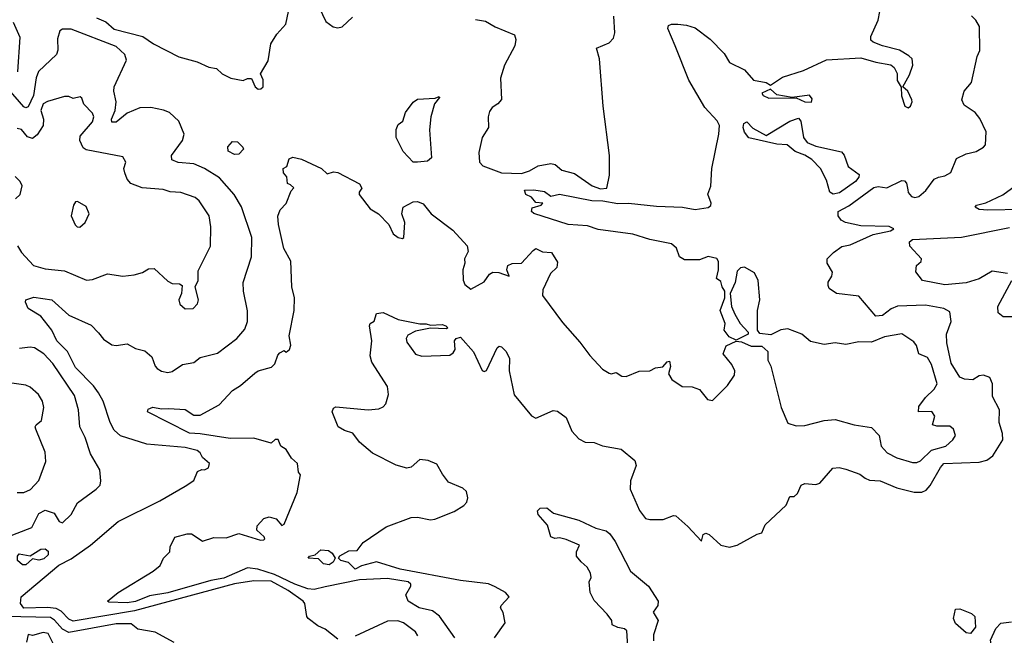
# Model space of a CAD drawing. Extents: x 1603745 to 1745082, y 385868 to 533966.
# Tile 382 of 646: x 1678056 to 1682632, y 445387 to 448246. Entities that reach past the tile are written whole.
import ezdxf

# ---------------------------------------------------------------- set-up
doc = ezdxf.new("R2010")
doc.units = 0

msp = doc.modelspace()

# ---------------------------------------------------------------- linework, layer by layer
at = {"layer": '0CON20XD'}
for points in [[(1679433.3, 448333.3), (1679478.7, 448238.7), (1679513, 448213), (1679535, 448208.8), (1679555, 448213.3), (1679602.4, 448257.6)], [(1678413.4, 448255), (1678457, 448237), (1678495, 448202.4), (1678629.2, 448169.2), (1678678.4, 448135), (1678795, 448074.5), (1678881, 448051), (1678935, 448025.4), (1678970.2, 448020.2), (1678996.7, 447995), (1679037.3, 447975), (1679095, 447963.5), (1679115, 447973.8), (1679133.9, 447973.9), (1679151.2, 447935), (1679165, 447924), (1679176.5, 447925), (1679187.3, 447935), (1679187.4, 447967.4), (1679175.7, 447995), (1679210.9, 448055), (1679223.3, 448135), (1679250.9, 448179.1), (1679293.2, 448225), (1679306.1, 448283.9)], [(1680175, 448247.5), (1680220, 448240), (1680265, 448213.8), (1680355.7, 448175.7), (1680362, 448155), (1680357.1, 448125), (1680309.2, 448035), (1680290.6, 447975), (1680294.5, 447875.5), (1680278, 447855), (1680251.7, 447838.3), (1680239.7, 447820.3), (1680232.9, 447795), (1680234.4, 447745), (1680205, 447698.8), (1680189.7, 447629.7), (1680193.1, 447585), (1680207.6, 447567.6), (1680295, 447535.8), (1680387.7, 447532.3), (1680425.5, 447544.5), (1680465, 447567.1), (1680525, 447578), (1680545, 447573.8), (1680575, 447548), (1680635, 447532.5), (1680716.7, 447475), (1680755, 447461.1)], [(1681378.7, 446878.7), (1681404.6, 446835), (1681442, 446795), (1681441.2, 446785), (1681385, 446758), (1681352.6, 446772.6), (1681329.2, 446805), (1681333.8, 446835), (1681310.8, 446895), (1681333.3, 446955), (1681333.3, 446985), (1681320, 447005), (1681315, 447030), (1681293.6, 447043.6), (1681303.3, 447085), (1681303, 447123), (1681295, 447137.5), (1681255, 447146.4), (1681215, 447130.4), (1681145, 447131.3), (1681122, 447145), (1681108.1, 447185), (1681085, 447205.9), (1680985, 447225.8), (1680905, 447250.6), (1680745, 447271.3), (1680695, 447288.3), (1680605, 447295.5), (1680445, 447346.7), (1680434, 447355), (1680437, 447373), (1680480, 447385), (1680487.5, 447395), (1680455, 447397.5), (1680435, 447422), (1680407.5, 447435), (1680402.5, 447455), (1680446.1, 447456.1), (1680495, 447449.2), (1680525, 447427.5), (1680565, 447436.8), (1680715, 447405.9), (1680766.7, 447405), (1680835, 447392.2), (1680885.9, 447394.1), (1681015, 447380.4), (1681136.3, 447376.3), (1681195.6, 447364.4), (1681255, 447373.7), (1681267.3, 447382.7), (1681269.5, 447395), (1681254.2, 447435.8), (1681267.3, 447472.7), (1681272.1, 447555), (1681305.7, 447715), (1681308.4, 447755), (1681296.9, 447776.9), (1681239.4, 447839.4), (1681164.9, 447964.9), (1681102.7, 448125), (1681067.5, 448205), (1681070.8, 448219.2), (1681085, 448225.9), (1681115, 448225.9), (1681155, 448221.2), (1681195, 448208.2), (1681265.4, 448155.4), (1681329.3, 448089.3), (1681355, 448047.5), (1681425, 448013.3), (1681465.4, 447965.4), (1681525, 447954.2), (1681545, 447942.5), (1681600.6, 447979.4), (1681698.8, 448011.2), (1681805, 448060.6), (1681965, 448070), (1682035, 448048.5), (1682105, 448036.9), (1682120, 448025), (1682133.3, 447996.7), (1682134.2, 447964.2), (1682153, 447933), (1682153.6, 447893.6), (1682170, 447845), (1682185, 447836.7), (1682195.5, 447844.5), (1682204, 447865), (1682202, 447875), (1682182.5, 447915), (1682160, 447935), (1682190.3, 447989.7), (1682206.7, 448035), (1682202.9, 448065), (1682188, 448078), (1682144.3, 448105), (1682065, 448124.7), (1682021.6, 448141.6), (1682011.7, 448151.7), (1682011.9, 448168.1), (1682045.5, 448244.5), (1682052.4, 448285)], [(1680755, 447461.1), (1680785, 447464), (1680796.9, 447525), (1680797.1, 447615), (1680767.5, 447845), (1680750, 448065), (1680736.2, 448113.8), (1680795, 448139.4), (1680815, 448160), (1680821.5, 448185), (1680817.1, 448262.9)], [(1682183.8, 447456.2), (1682185, 447443.3), (1682200, 447425), (1682215, 447420.8), (1682235, 447426), (1682266.2, 447453.8), (1682305.8, 447505), (1682325, 447515.6), (1682355, 447520.6), (1682383.2, 447536.8), (1682408.8, 447601.2), (1682455, 447623.6), (1682500, 447635), (1682535, 447654), (1682543.8, 447665), (1682547.1, 447725), (1682517.9, 447787.9), (1682495.8, 447815), (1682445, 447849.2), (1682433.5, 447875), (1682445.6, 447915), (1682478.5, 447955), (1682505.6, 448075), (1682517.3, 448102.7), (1682516.9, 448215), (1682499.8, 448245), (1682478.8, 448265)], [(1678914.8, 447554.8), (1678865, 447577.5), (1678793.1, 447583.1), (1678762.5, 447595), (1678761.9, 447615), (1678812.3, 447685), (1678820.8, 447715), (1678795.2, 447775.2), (1678752.2, 447815), (1678725, 447826.7), (1678665, 447838.6), (1678615, 447837.8), (1678555, 447812.5), (1678505, 447770.6), (1678485, 447770), (1678482.3, 447785), (1678500.3, 447825), (1678505.3, 447864.7), (1678494.1, 447915), (1678495.4, 447935), (1678552, 448058), (1678544.9, 448085), (1678505, 448121.8), (1678295, 448201.8), (1678255, 448202.1), (1678243.5, 448195), (1678232.3, 448157.7), (1678234.2, 448105), (1678227.8, 448085), (1678144.1, 448005.9), (1678132.9, 447977.1), (1678120.9, 447895), (1678095, 447841.8), (1678085, 447837.5), (1678075, 447841.6), (1678005, 447923.3)], [(1678026.1, 448235), (1678056.9, 448165), (1678046.4, 448003.7)], [(1681735, 447863.3), (1681739.3, 447879.3), (1681726.7, 447896.7), (1681645, 447885.8), (1681575, 447897.9), (1681545, 447923.8), (1681504.3, 447905), (1681510.6, 447895), (1681537.3, 447882.7), (1681664.3, 447884.3), (1681705, 447865.7), (1681735, 447863.3)], [(1678046.4, 447196.4), (1678064.2, 447165), (1678120, 447105), (1678175, 447089.7), (1678265, 447080.4), (1678366.6, 447036.6), (1678395, 447039.1), (1678465, 447065.5), (1678535, 447055.6), (1678588.3, 447061.7), (1678627.6, 447072.4), (1678655, 447089.2), (1678680.5, 447090.5), (1678745, 447032), (1678765, 447020.8), (1678799.2, 447019.2), (1678811.2, 447011.2), (1678808.6, 446975), (1678796, 446945), (1678800, 446925), (1678825, 446904.2), (1678862.5, 446905), (1678882.7, 446927.3), (1678887.1, 446945), (1678871.2, 447005), (1678886.2, 447035), (1678885, 447080), (1678942.5, 447195), (1678944.2, 447284.2), (1678936.2, 447335), (1678890, 447405), (1678871.3, 447421.3), (1678805, 447443.1), (1678755, 447447.5), (1678723, 447457), (1678625, 447466.1), (1678572.5, 447485), (1678555.7, 447505), (1678544.3, 447535), (1678540.8, 447555), (1678550, 447585), (1678535, 447608.8), (1678365, 447642.1), (1678350.7, 447650.7), (1678335.4, 447685), (1678337.9, 447705), (1678395, 447772.1), (1678401.2, 447795), (1678395, 447812.5), (1678354.2, 447854.2), (1678345, 447882.5), (1678337.5, 447887.5), (1678305, 447881.2), (1678285, 447890), (1678265, 447890), (1678185, 447867.1), (1678165, 447855.8), (1678154.3, 447825), (1678166.5, 447785), (1678164.8, 447755.2), (1678138.2, 447711.8), (1678115, 447694.1), (1678091.9, 447701.9), (1678065, 447735.7), (1678045, 447740.5)], [(1679905, 447584.1), (1679885, 447585.4), (1679837.8, 447635), (1679805, 447698.8), (1679805, 447736.2), (1679815, 447759.2), (1679836.2, 447775), (1679848.8, 447815), (1679885, 447863.3), (1679905, 447877.5), (1679987.5, 447882.5), (1680005, 447890), (1680007.5, 447885), (1679983.9, 447856.1), (1679966.7, 447795), (1679960.8, 447735), (1679970, 447605), (1679951.3, 447588.7), (1679905, 447584.1)], [(1681836.7, 447436.7), (1681820.5, 447445), (1681805, 447500.8), (1681777.6, 447555), (1681736.8, 447596.8), (1681705, 447618), (1681659.2, 447635), (1681622, 447665), (1681575, 447668.5), (1681445, 447697.8), (1681423.7, 447723.7), (1681418.1, 447745), (1681420.7, 447765), (1681435, 447772.1), (1681462.7, 447742.8), (1681525, 447708.9), (1681635, 447775.4), (1681675, 447789.5), (1681686.7, 447775), (1681698.7, 447698.7), (1681715, 447675.7), (1681755, 447658.7), (1681875, 447632.9), (1681888, 447618), (1681905.8, 447565), (1681957.2, 447527.2), (1681955.3, 447515), (1681939.3, 447495), (1681865, 447441.6), (1681836.7, 447436.7)], [(1679055, 447620), (1679025.5, 447635.5), (1679023.9, 447656.1), (1679045, 447680.8), (1679068.6, 447678.6), (1679093.8, 447655), (1679096.2, 447645), (1679075, 447622.5), (1679055, 447620)], [(1680077.8, 445375), (1680006.5, 445476.5), (1679975, 445500.3), (1679912.5, 445515), (1679862, 445545), (1679850, 445575), (1679873.8, 445615), (1679874, 445625), (1679862, 445635), (1679765, 445650.1), (1679635, 445644.1), (1679475, 445611.8), (1679425, 445600.3), (1679395, 445603.3), (1679335, 445624.1), (1679239.7, 445669.7), (1679163.4, 445693.4), (1679115, 445699.7), (1679005, 445651.7), (1678945, 445641.8), (1678745, 445584.9), (1678659.9, 445570.1), (1678595, 445543.6), (1678555, 445538.1), (1678470.9, 445540.9), (1678464.2, 445545), (1678513.6, 445585), (1678676.6, 445685), (1678708.3, 445711.7), (1678724.2, 445745.8), (1678753.8, 445775), (1678755, 445797.5), (1678777.6, 445842.4), (1678835, 445858.9), (1678855, 445858.1), (1678876, 445845), (1678905, 445824.4), (1678958.3, 445841.7), (1679015, 445840), (1679075, 445860.6), (1679175, 445829.6), (1679190, 445830), (1679196, 445835), (1679192.9, 445845), (1679158.4, 445875), (1679160.2, 445895), (1679191.1, 445928.9), (1679215, 445937.5), (1679247.4, 445927.4), (1679275, 445897.5), (1679285, 445902.5), (1679345, 446050), (1679361.7, 446131.7), (1679352.5, 446145), (1679347.5, 446185), (1679319.5, 446209.5), (1679295, 446250), (1679270, 446265), (1679257, 446297), (1679243, 446297), (1679225, 446280), (1679145, 446302), (1679035, 446301.6), (1678895, 446323.4), (1678845, 446325.2), (1678650, 446425), (1678652.7, 446437.3), (1678675, 446446.1), (1678715, 446438.2), (1678748.9, 446441.1), (1678825, 446435.4), (1678865, 446410), (1678895, 446410), (1678982.5, 446457.5), (1679045, 446524.3), (1679082.4, 446547.6), (1679148.8, 446605), (1679165, 446615.6), (1679227.1, 446632.9), (1679241.5, 446648.5), (1679255, 446688), (1679265, 446698.8), (1679285, 446710), (1679295, 446702.5), (1679310, 446715), (1679316, 446735), (1679307.7, 446777.7), (1679332.2, 446895), (1679332.5, 446955), (1679320.6, 447005), (1679316.9, 447125), (1679283, 447183), (1679258.6, 447295), (1679256.4, 447333.6), (1679266.4, 447363.6), (1679295, 447393.3), (1679318.3, 447451.7), (1679330, 447465), (1679315, 447480), (1679300, 447485), (1679297, 447517), (1679282.5, 447535), (1679280, 447555), (1679297.5, 447565), (1679309.2, 447600.8), (1679325, 447607.5), (1679365, 447598.6), (1679458.8, 447555), (1679485, 447531.2), (1679515, 447540), (1679535, 447536), (1679635, 447483.8), (1679646.2, 447463.8), (1679633.3, 447445), (1679634, 447435), (1679685, 447368), (1679723.3, 447345), (1679772, 447295), (1679792.4, 447252.4), (1679815.7, 447234.3), (1679835, 447230), (1679841.2, 447235), (1679845.6, 447305), (1679831.9, 447345), (1679837.5, 447375), (1679885, 447401.2), (1679905, 447402.1), (1679931.7, 447391.7), (1679968.1, 447345), (1680068.8, 447268.8), (1680136, 447196), (1680140.6, 447169.4), (1680122.9, 447135), (1680124.4, 447115), (1680115.5, 447084.5), (1680116.9, 447036.9), (1680125, 447016.2), (1680152.5, 446995), (1680215, 447028.1), (1680240, 447065), (1680255, 447073.5), (1680282.9, 447072.9), (1680330, 447055), (1680319.2, 447085), (1680324.6, 447105.4), (1680345, 447114.5), (1680387.5, 447115), (1680442.5, 447175), (1680455, 447183.3), (1680485, 447167.5), (1680527.5, 447165), (1680555, 447120), (1680552.5, 447095), (1680522.7, 447067.3), (1680487.8, 446992.2), (1680485.7, 446965), (1680579.2, 446839.2), (1680659.3, 446749.3), (1680705, 446686.9), (1680765, 446622.7), (1680795, 446604.4), (1680805, 446601.4), (1680828.3, 446608.3), (1680855, 446591.2), (1680875, 446588.8), (1680935, 446614.2), (1680983.8, 446616.2), (1681010.7, 446629.3), (1681045, 446633.3), (1681065, 446657.5), (1681075, 446660), (1681080, 446635), (1681071.2, 446601.2), (1681086.7, 446575), (1681135, 446542.5), (1681181.7, 446541.7), (1681215, 446528.8), (1681252.6, 446482.6), (1681275, 446477.5), (1681345, 446546.6), (1681377.9, 446595), (1681379.5, 446615), (1681365, 446645.6), (1681325.7, 446695), (1681339.1, 446730.9), (1681385, 446753.8), (1681410, 446750), (1681455, 446730), (1681505, 446730), (1681533.3, 446705), (1681533.3, 446665), (1681547.1, 446637.1), (1681594.4, 446445), (1681625, 446372.5), (1681665, 446360), (1681705, 446361.5), (1681795, 446384.4), (1681845, 446389.1), (1681934.5, 446364.5), (1682015, 446351.9), (1682050.8, 446315), (1682060, 446265), (1682086.9, 446235), (1682131.4, 446211.4), (1682205, 446189.2), (1682225, 446189.1), (1682242.3, 446197.7), (1682293.7, 446246.3), (1682359.2, 446265), (1682392, 446295), (1682404, 446315), (1682396.2, 446345), (1682379.1, 446359.1), (1682318.3, 446358.3), (1682297.5, 446365), (1682308.1, 446405), (1682295, 446426.7), (1682232.5, 446425), (1682235, 446450), (1682265, 446491.2), (1682305, 446530), (1682320, 446555), (1682293.8, 446645), (1682275, 446676.7), (1682234.2, 446694.2), (1682223.2, 446733.2), (1682210.9, 446750.9), (1682155, 446786.7), (1682075, 446772.9), (1682015, 446749.3), (1681955, 446750.5), (1681895, 446738.3), (1681845, 446745.2), (1681795, 446738.5), (1681731.7, 446751.7), (1681690, 446785), (1681625, 446810.5), (1681593.6, 446806.4), (1681547.3, 446782.7), (1681495, 446788.8), (1681484, 446804), (1681485.3, 446895.3), (1681495.2, 446945), (1681488.5, 447035), (1681471.1, 447071.1), (1681425, 447096.7), (1681406.2, 447093.8), (1681390.9, 447079.1), (1681380.9, 447025), (1681358, 446975), (1681364.2, 446915), (1681378.7, 446878.7)], [(1679535, 445369.6), (1679475.5, 445415.5), (1679441.7, 445431.7), (1679396.7, 445465), (1679390, 445475), (1679381.4, 445535), (1679373.3, 445545), (1679304.3, 445595), (1679225, 445638.6), (1679145, 445640.2), (1679055, 445625.5), (1678590.2, 445500.2), (1678305, 445453.2), (1678285, 445462.3), (1678249.4, 445499.4), (1678225, 445511.2), (1678185, 445515.8), (1678075, 445512.8), (1678060, 445535), (1678063.3, 445565), (1678238, 445712), (1678295, 445742.5), (1678385.5, 445805), (1678513.8, 445915), (1678707.9, 446012.1), (1678825, 446079.3), (1678865, 446106), (1678882.8, 446147.2), (1678902.5, 446157.5), (1678915, 446156.2), (1678933.3, 446165), (1678938, 446185), (1678905, 446212.5), (1678894.2, 446235), (1678880.6, 446245), (1678825, 446259.2), (1678646.7, 446275), (1678525, 446314.2), (1678495, 446340), (1678476.1, 446375), (1678443.4, 446475), (1678422.6, 446512.6), (1678399.7, 446545), (1678315, 446630.4), (1678277.7, 446705), (1678228.6, 446755), (1678205.8, 446805), (1678155, 446870), (1678095.7, 446905), (1678083.9, 446935), (1678085, 446945.7), (1678122.4, 446957.6), (1678205.5, 446945.5), (1678285, 446873.3), (1678388.3, 446828.3), (1678422.7, 446792.7), (1678445, 446763.1), (1678485, 446736.7), (1678505, 446732.5), (1678555, 446741.5), (1678595, 446719.5), (1678637.8, 446707.8), (1678669.9, 446679.9), (1678685, 446636.7), (1678695, 446626.2), (1678715, 446614.2), (1678745, 446607.1), (1678765, 446612), (1678813.3, 446645), (1678865.3, 446654.7), (1678895, 446677.5), (1678975, 446697.1), (1679064.7, 446765.3), (1679101.7, 446808.3), (1679114.5, 446845), (1679115.4, 446894.6), (1679095.9, 446985.9), (1679094.6, 447025), (1679133.2, 447145), (1679135.2, 447235), (1679087, 447377), (1679053.5, 447435), (1678985, 447511.2), (1678914.8, 447554.8)], [(1678036.2, 447415), (1678058, 447435), (1678067.1, 447475), (1678058.6, 447495), (1678035, 447518.1)], [(1680263.3, 445375), (1680311.9, 445445), (1680302.4, 445492.4), (1680291.2, 445515), (1680293.8, 445525), (1680330, 445565), (1680314.3, 445585), (1680265, 445612.4), (1680235, 445626.7), (1680105, 445641.1), (1679825, 445694.1), (1679715, 445727.9), (1679645, 445709.8), (1679615, 445694.8), (1679584.2, 445725), (1679548, 445735), (1679537.8, 445745), (1679543.7, 445756.3), (1679585, 445780), (1679625, 445780.8), (1679652.6, 445817.4), (1679758.7, 445891.3), (1679875, 445934.7), (1679905.4, 445935.4), (1679965, 445923.6), (1679985, 445926.9), (1680075, 445962), (1680120.5, 445989.5), (1680133.3, 446005), (1680138.8, 446025), (1680132.5, 446055), (1680115, 446070), (1680048.9, 446098.9), (1680020.4, 446135), (1679995, 446181.9), (1679955, 446199.4), (1679915, 446203.5), (1679875, 446168.4), (1679855, 446163.1), (1679805, 446176.7), (1679695, 446232.3), (1679634.7, 446284.7), (1679605, 446325.8), (1679565, 446338), (1679536.7, 446355), (1679508.8, 446425), (1679515, 446442.5), (1679525, 446448.8), (1679675, 446434.4), (1679725, 446438.6), (1679745, 446447.5), (1679757.3, 446462.7), (1679769.6, 446505), (1679765, 446542.5), (1679693.2, 446655), (1679684.7, 446685), (1679693, 446755), (1679681.9, 446825), (1679685, 446835.6), (1679703.3, 446846.7), (1679715, 446882.2), (1679745, 446886.5), (1679815, 446853.3), (1679915, 446833.1), (1679945, 446834.2), (1679965, 446827.5), (1680019.2, 446830.8), (1680036.2, 446825), (1680046.2, 446815), (1680040, 446810), (1679965, 446814.2), (1679895, 446799.1), (1679859.1, 446780.9), (1679851.5, 446765), (1679855, 446748.8), (1679895, 446692.5), (1679925, 446683.1), (1680055, 446688), (1680071.2, 446698.8), (1680080, 446715), (1680076.2, 446755), (1680084.3, 446765.7), (1680105, 446772.5), (1680164.3, 446704.3), (1680205, 446617.5), (1680215, 446612.5), (1680225, 446617.5), (1680275, 446722.5), (1680285, 446730), (1680295, 446726.7), (1680315, 446706.2), (1680331.5, 446675), (1680331.2, 446615), (1680353.9, 446503.9), (1680435, 446406.2), (1680455, 446396), (1680535, 446430.6), (1680555, 446428.1), (1680595, 446398.8), (1680622, 446335), (1680655, 446300), (1680683.7, 446283.7), (1680725, 446282.3), (1680765, 446266.7), (1680851.2, 446251.2), (1680915, 446199.2), (1680920.6, 446175), (1680894.5, 446105), (1680893.1, 446065), (1680936.2, 445966.2), (1680965, 445930), (1680985, 445924.2), (1681045.8, 445924.2), (1681095, 445944), (1681105, 445941.4), (1681161.7, 445891.7), (1681225, 445824), (1681232, 445855), (1681245, 445861.1), (1681260, 445855), (1681315, 445805.8), (1681355, 445796.4), (1681390.8, 445805), (1681483, 445857), (1681505, 445863.3), (1681520.4, 445899.6), (1681618.1, 445991.9), (1681635, 446031.2), (1681655, 446031.2), (1681671.2, 446045), (1681687.5, 446085), (1681705, 446092.5), (1681755, 446086.7), (1681775, 446093.3), (1681835, 446163.1), (1681864, 446166), (1681895, 446158.7), (1681960, 446135), (1681985, 446116.4), (1682005, 446107.5), (1682055, 446104.6), (1682132.4, 446072.4), (1682212, 446052), (1682248.6, 446051.4), (1682268.3, 446061.7), (1682287.7, 446082.3), (1682335, 446167.1), (1682350.8, 446185), (1682515, 446191.9), (1682550, 446200), (1682578.8, 446221.2), (1682624.4, 446295), (1682622.5, 446325), (1682607.5, 446375), (1682608.6, 446435), (1682576.6, 446496.6), (1682576, 446555), (1682564.1, 446584.1), (1682535, 446595.8), (1682515, 446592), (1682485, 446574.2), (1682447, 446577), (1682425, 446586), (1682385, 446650.6), (1682364.8, 446745), (1682362.9, 446785), (1682384.6, 446845), (1682378.8, 446888.8), (1682351.2, 446905), (1682265, 446920.9), (1682134.7, 446915.3), (1682106.4, 446903.7), (1682065, 446872.5), (1682035, 446869.5), (1681955, 446962.5), (1681852.5, 446975), (1681818.3, 446998.3), (1681812.3, 447012.3), (1681813, 447027), (1681830, 447055), (1681833.6, 447073.6), (1681808.8, 447115), (1681808.8, 447135), (1681837.5, 447165), (1681877.3, 447192.7), (1681915, 447200.5), (1682022, 447248), (1682103.3, 447265), (1682117.5, 447275), (1682096.2, 447286.2), (1681965, 447289.7), (1681894, 447304), (1681873.8, 447315), (1681858.8, 447335), (1681860, 447355), (1681908.5, 447381.5), (1682025, 447467), (1682045, 447471.1), (1682085, 447465.4), (1682155, 447500), (1682167.5, 447497.5), (1682176.7, 447486.7), (1682183.8, 447456.2)], [(1682555, 447361.1), (1682515, 447364.1), (1682496.7, 447375), (1682502.5, 447385), (1682545, 447395.4), (1682625, 447432.8), (1682682.5, 447475)], [(1678335, 447283.3), (1678360, 447305), (1678378.8, 447345), (1678365, 447378.8), (1678325, 447402.5), (1678315, 447400), (1678306.7, 447385), (1678296, 447335), (1678313.9, 447293.9), (1678323.9, 447283.9), (1678335, 447283.3)], [(1682715, 447364.9), (1682555, 447361.1)], [(1682647.1, 447067.1), (1682575, 447078.8), (1682515, 447042.7), (1682455, 447024.7), (1682355.3, 447015.3), (1682252, 447035), (1682220, 447075), (1682224, 447105), (1682245, 447123.8), (1682247.5, 447135), (1682191.8, 447195), (1682190.9, 447215), (1682205.1, 447224.9), (1682433.2, 447236.8), (1682655, 447280.7)], [(1682686.1, 446866.1), (1682625.5, 446865.5), (1682602.5, 446885), (1682601.9, 446915), (1682666.4, 447035)], [(1677996.6, 445843.4), (1678112.3, 445887.7), (1678145, 445953.1), (1678175, 445967.8), (1678215.8, 445955), (1678240, 445915), (1678255, 445910), (1678295, 445947.5), (1678325, 446001.9), (1678411.2, 446065), (1678430, 446085), (1678434, 446105), (1678428.9, 446155), (1678385, 446229.2), (1678360.5, 446305), (1678336.4, 446355), (1678330, 446435), (1678310.8, 446500.8), (1678210.2, 446650.2), (1678168, 446695), (1678125, 446721.6), (1678105, 446725.8), (1678055, 446718.5)], [(1678045, 446050), (1678075, 446050.8), (1678106, 446064), (1678145, 446106.2), (1678178, 446195), (1678175, 446237.5), (1678131.3, 446345), (1678127.5, 446355), (1678132.5, 446365), (1678158.2, 446385), (1678168.9, 446445), (1678162.3, 446475), (1678143.8, 446505), (1678105, 446540), (1678085, 446549.4), (1677922.7, 446572.7)], [(1680882.9, 445335), (1680877.3, 445407.3), (1680867, 445417), (1680835, 445422.5), (1680810, 445435), (1680807.5, 445455), (1680786, 445485), (1680725, 445549.2), (1680707.3, 445585), (1680702.5, 445635), (1680711.2, 445655), (1680708.8, 445675), (1680693.9, 445703.9), (1680665, 445727.5), (1680643.8, 445755), (1680643.3, 445775), (1680657.5, 445805), (1680595, 445832.5), (1680565, 445840), (1680543, 445837), (1680525, 445844.2), (1680508.3, 445898.3), (1680465, 445947.5), (1680462.9, 445965), (1680475, 445977.1), (1680505, 445978.8), (1680537.5, 445955), (1680655, 445922), (1680734.2, 445884.2), (1680781.8, 445871.8), (1680798.6, 445858.6), (1680823.3, 445823.3), (1680893.8, 445685), (1680978.8, 445615), (1681022.9, 445545), (1681021.4, 445525), (1681000.6, 445495), (1681022.5, 445455), (1681001.4, 445388.6), (1681001.4, 445361.4)], [(1678085, 445714), (1678069.4, 445715), (1678046, 445735), (1678045.8, 445755), (1678053.8, 445765), (1678105, 445755.9), (1678155, 445786.8), (1678175, 445787.9), (1678188.1, 445778.1), (1678188.7, 445761.3), (1678167.9, 445742.1), (1678145, 445735.2), (1678115, 445742), (1678085, 445714)], [(1679495, 445714.7), (1679468.2, 445718.2), (1679445, 445742.7), (1679396.2, 445745), (1679402.5, 445755), (1679429.9, 445760.1), (1679455, 445783.9), (1679491.2, 445781.2), (1679508.5, 445768.5), (1679522.5, 445745), (1679513.2, 445726.8), (1679495, 445714.7)], [(1682475, 445394.6), (1682455, 445398.2), (1682405, 445441.2), (1682396, 445465), (1682405, 445508.8), (1682425, 445510), (1682478.9, 445488.9), (1682494.5, 445475), (1682497.5, 445425), (1682475, 445394.6)], [(1678774.2, 445354.2), (1678685, 445401.2), (1678605, 445416.2), (1678575, 445440.4), (1678505, 445439.7), (1678285, 445400), (1678254.9, 445414.9), (1678217.8, 445457.8), (1678199.6, 445469.6), (1677993.9, 445473.9)], [(1679906.8, 445385), (1679895, 445402.7), (1679840, 445445), (1679813.4, 445453.4), (1679765, 445452.9), (1679615, 445382.8)], [(1682636.7, 445155), (1682510, 445195), (1682494, 445205), (1682496.2, 445225), (1682515, 445248.8), (1682535, 445254), (1682565, 445248.6), (1682585, 445263.3), (1682567.6, 445365), (1682591.7, 445418.3), (1682615, 445442.7), (1682665, 445449.2)], [(1678213.9, 445345), (1678188.5, 445395), (1678165, 445400), (1678115, 445386.7), (1678095, 445390), (1678087.5, 445355)]]:
    msp.add_lwpolyline(points, dxfattribs=at)

doc.saveas('drawing.dxf')
